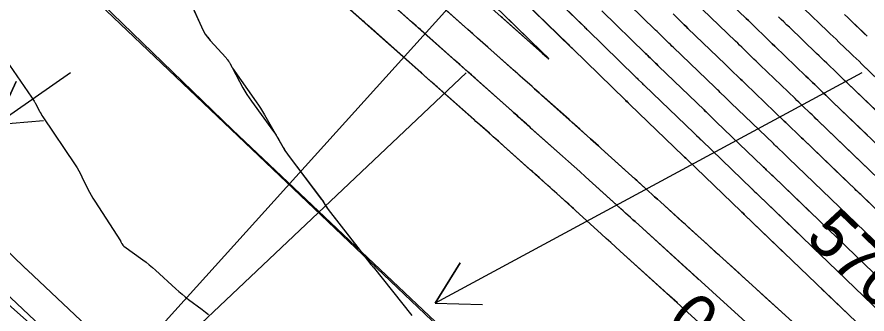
# Model space of a CAD drawing. Extents: x 954385 to 988206, y 1868364 to 1924553.
# Drawn here: x 955700.4 to 955807.8, y 1923038.5 to 1923076 of the extents above; entities that cross this region are included whole.
import ezdxf

# ---------------------------------------------------------------- set-up
doc = ezdxf.new("R2010")
doc.units = 0
for name, color, linetype in [('1', 7, 'Continuous'), ('Default', 7, 'Continuous'), ('Ex_Contour Labels', 7, 'Continuous'), ('Ex_Major Contours', 7, 'Continuous'), ('Ex_Minor Contours', 7, 'Continuous'), ('Perimeter', 7, 'Continuous'), ('Slopes', 7, 'Continuous')]:
    doc.layers.add(name, color=color, linetype=linetype)

msp = doc.modelspace()

# ---------------------------------------------------------------- linework, layer by layer
for points in [[(955697.05, 1923073.28), (955702.22, 1923065.84), (955702.23, 1923065.83), (955702.24, 1923065.82), (955702.24, 1923065.81), (955702.25, 1923065.8), (955702.27, 1923065.76), (955702.27, 1923065.75), (955702.28, 1923065.74), (955702.28, 1923065.73), (955702.29, 1923065.73), (955702.55, 1923065.34), (955702.6, 1923065.28), (955702.64, 1923065.21), (955702.68, 1923065.14), (955702.72, 1923065.07), (955703.21, 1923064.1), (955703.31, 1923063.91), (955703.41, 1923063.73), (955703.52, 1923063.55), (955703.63, 1923063.38), (955707.72, 1923057.3), (955707.96, 1923056.93), (955708.18, 1923056.56), (955708.39, 1923056.18), (955708.58, 1923055.79), (955709.34, 1923054.23), (955709.54, 1923053.84), (955709.74, 1923053.46), (955709.96, 1923053.08), (955710.19, 1923052.71), (955713.43, 1923047.71), (955713.45, 1923047.67), (955713.47, 1923047.64), (955713.49, 1923047.6), (955713.51, 1923047.56), (955713.59, 1923047.42), (955713.61, 1923047.38), (955713.63, 1923047.35), (955713.65, 1923047.32), (955713.67, 1923047.28), (955713.75, 1923047.15), (955713.78, 1923047.12), (955713.8, 1923047.09), (955713.83, 1923047.07), (955713.86, 1923047.04), (955716.28, 1923045.29), (955716.69, 1923044.99), (955717.09, 1923044.67), (955717.48, 1923044.34), (955717.86, 1923044), (955720.43, 1923041.63), (955720.83, 1923041.28), (955721.23, 1923040.94), (955721.64, 1923040.61), (955722.06, 1923040.28), (955723.76, 1923039.02), (955724.18, 1923038.7), (955724.59, 1923038.37)], [(955695.79, 1923042.73), (955702.7, 1923036.62)]]:
    msp.add_lwpolyline(points)
at = {"layer": '1'}
for points in [[(955745.51, 1923090.29), (955766.73, 1923071.41), (955767.37, 1923070.85), (955767.59, 1923070.67), (955767.4, 1923070.89), (955766.8, 1923071.48), (955754.43, 1923083.55)], [(955757.62, 1923088.82), (955772.03, 1923074.76), (955772.14, 1923074.66), (955772.24, 1923074.56), (955772.34, 1923074.46), (955772.45, 1923074.36), (955778.55, 1923068.41), (955778.64, 1923068.32), (955778.74, 1923068.23), (955778.83, 1923068.14), (955778.92, 1923068.05), (955779.29, 1923067.69), (955779.38, 1923067.6), (955779.48, 1923067.51), (955779.57, 1923067.42), (955779.66, 1923067.33), (955785.9, 1923061.33), (955785.99, 1923061.25), (955786.07, 1923061.17), (955786.15, 1923061.09), (955786.24, 1923061.01), (955786.57, 1923060.68), (955786.65, 1923060.6), (955786.73, 1923060.52), (955786.82, 1923060.44), (955786.9, 1923060.36), (955793.23, 1923054.28), (955793.31, 1923054.21), (955793.38, 1923054.14), (955793.46, 1923054.06), (955793.54, 1923053.99), (955793.84, 1923053.7), (955793.91, 1923053.63), (955793.99, 1923053.55), (955794.07, 1923053.48), (955794.14, 1923053.41), (955815.08, 1923033.29)], [(955742.91, 1923087.25), (955765.47, 1923067.18), (955765.77, 1923066.91), (955766.07, 1923066.65), (955766.37, 1923066.38), (955766.67, 1923066.11), (955772.86, 1923060.59), (955773.2, 1923060.29), (955773.54, 1923059.99), (955773.88, 1923059.69), (955774.21, 1923059.38), (955780.22, 1923053.94), (955780.59, 1923053.6), (955780.95, 1923053.27), (955781.32, 1923052.94), (955781.68, 1923052.61), (955810.48, 1923026.47)], [(955813.53, 1923030.63), (955792.28, 1923051.03), (955792.18, 1923051.13), (955791.97, 1923051.33), (955791.87, 1923051.43), (955785.05, 1923057.98), (955785.01, 1923058.02), (955784.98, 1923058.05), (955784.94, 1923058.09), (955784.9, 1923058.13), (955784.74, 1923058.28), (955784.7, 1923058.32), (955784.66, 1923058.36), (955784.62, 1923058.4), (955784.58, 1923058.43), (955777.83, 1923064.93), (955777.78, 1923064.97), (955777.74, 1923065.02), (955777.69, 1923065.06), (955777.65, 1923065.1), (955777.42, 1923065.32), (955777.33, 1923065.41), (955777.29, 1923065.45), (955770.63, 1923071.94), (955770.53, 1923072.04), (955770.42, 1923072.14), (955756.02, 1923086.18)], [(955743.65, 1923081.24), (955762.9, 1923064.11), (955763.11, 1923063.93), (955763.31, 1923063.75), (955763.52, 1923063.56), (955763.72, 1923063.38), (955769.33, 1923058.39), (955770.05, 1923057.74), (955770.78, 1923057.09), (955771.5, 1923056.44), (955772.23, 1923055.78), (955777.91, 1923050.63), (955778.05, 1923050.5), (955778.19, 1923050.37), (955778.34, 1923050.25), (955778.48, 1923050.12), (955807.81, 1923023.49)], [(955818.19, 1923038.63), (955797.86, 1923058.16), (955797.7, 1923058.31), (955797.54, 1923058.46), (955797.39, 1923058.61), (955797.23, 1923058.76), (955796.6, 1923059.37), (955796.44, 1923059.52), (955796.28, 1923059.67), (955796.12, 1923059.82), (955795.97, 1923059.98), (955790.6, 1923065.13), (955790.42, 1923065.3), (955790.25, 1923065.46), (955790.08, 1923065.63), (955789.91, 1923065.8), (955789.23, 1923066.46), (955789.06, 1923066.63), (955788.89, 1923066.79), (955788.72, 1923066.96), (955788.55, 1923067.12), (955783.34, 1923072.13), (955783.15, 1923072.31), (955782.96, 1923072.5), (955782.77, 1923072.68), (955782.58, 1923072.86), (955781.83, 1923073.6), (955781.64, 1923073.78), (955781.45, 1923073.96), (955781.26, 1923074.15), (955781.07, 1923074.33), (955776.08, 1923079.19)], [(955822.85, 1923046.63), (955803.44, 1923065.28), (955803.15, 1923065.55), (955802.87, 1923065.82), (955802.59, 1923066.09), (955802.31, 1923066.36), (955801.19, 1923067.44), (955800.91, 1923067.71), (955800.63, 1923067.98), (955800.35, 1923068.25), (955800.07, 1923068.52), (955796.14, 1923072.29), (955795.83, 1923072.58), (955795.53, 1923072.88), (955795.23, 1923073.17), (955794.93, 1923073.46), (955793.72, 1923074.64), (955793.42, 1923074.93), (955793.11, 1923075.23), (955792.81, 1923075.52), (955792.51, 1923075.81), (955788.84, 1923079.33)], [(955834.01, 1922994.42), (955805.17, 1923020.49), (955805.12, 1923020.54), (955805.07, 1923020.59), (955805.01, 1923020.64), (955804.96, 1923020.69), (955776.62, 1923046.4), (955776.03, 1923046.94), (955775.44, 1923047.48), (955774.84, 1923048.01), (955774.25, 1923048.55), (955768.58, 1923053.69), (955768.3, 1923053.94), (955768.02, 1923054.19), (955767.75, 1923054.44), (955767.47, 1923054.69), (955761.86, 1923059.68), (955761.21, 1923060.27), (955760.55, 1923060.85), (955759.9, 1923061.43), (955759.24, 1923062.02), (955741.01, 1923078.24)], [(955722.56, 1923077.25), (955723.68, 1923074.72), (955723.91, 1923074.27), (955724.17, 1923073.83), (955724.46, 1923073.42), (955724.79, 1923073.03), (955726.75, 1923070.86), (955726.8, 1923070.8), (955726.85, 1923070.74), (955726.9, 1923070.68), (955726.95, 1923070.62), (955727.13, 1923070.36), (955727.17, 1923070.29), (955727.21, 1923070.23), (955727.25, 1923070.16), (955727.29, 1923070.09), (955727.45, 1923069.8), (955727.48, 1923069.73), (955727.53, 1923069.66), (955727.57, 1923069.59), (955727.61, 1923069.53), (955730.61, 1923065.26), (955730.89, 1923064.85), (955731.16, 1923064.44), (955731.41, 1923064.02), (955731.66, 1923063.6), (955734.01, 1923059.51), (955734.16, 1923059.25), (955734.32, 1923059), (955734.49, 1923058.76), (955734.66, 1923058.52), (955738.87, 1923052.94), (955738.95, 1923052.84), (955739.02, 1923052.73), (955739.09, 1923052.63), (955739.16, 1923052.52), (955739.42, 1923052.08), (955739.49, 1923051.98), (955739.56, 1923051.87), (955739.63, 1923051.77), (955739.71, 1923051.67), (955744.17, 1923045.91), (955744.25, 1923045.8), (955744.33, 1923045.69), (955744.42, 1923045.58), (955744.5, 1923045.47), (955744.96, 1923044.87), (955744.97, 1923044.84), (955744.99, 1923044.82), (955745.01, 1923044.8), (955745.03, 1923044.78), (955745.1, 1923044.7), (955745.12, 1923044.68), (955745.14, 1923044.65), (955745.16, 1923044.63), (955745.18, 1923044.61), (955745.28, 1923044.5), (955745.3, 1923044.47), (955745.32, 1923044.45), (955745.34, 1923044.42), (955745.37, 1923044.39), (955750.28, 1923038.25)], [(955825.96, 1923051.97), (955807.15, 1923070.03), (955806.79, 1923070.38), (955806.43, 1923070.73), (955806.06, 1923071.07), (955805.7, 1923071.42), (955804.25, 1923072.82), (955803.89, 1923073.17), (955803.53, 1923073.51), (955803.16, 1923073.86), (955802.8, 1923074.21), (955799.83, 1923077.06)], [(955816.63, 1923035.96), (955796, 1923055.78), (955795.88, 1923055.89), (955795.77, 1923056.01), (955795.65, 1923056.12), (955795.53, 1923056.23), (955795.07, 1923056.68), (955794.95, 1923056.79), (955794.83, 1923056.9), (955794.72, 1923057.02), (955794.6, 1923057.13), (955788.75, 1923062.75), (955788.62, 1923062.87), (955788.49, 1923062.99), (955788.37, 1923063.12), (955788.24, 1923063.24), (955787.73, 1923063.73), (955787.61, 1923063.86), (955787.48, 1923063.98), (955787.35, 1923064.1), (955787.22, 1923064.23), (955781.5, 1923069.73), (955781.36, 1923069.87), (955781.22, 1923070), (955781.08, 1923070.14), (955780.94, 1923070.28), (955780.37, 1923070.82), (955780.23, 1923070.96), (955780.09, 1923071.1), (955779.95, 1923071.24), (955779.81, 1923071.37), (955774.27, 1923076.77)], [(955783.28, 1923076.37), (955784.22, 1923075.45), (955784.46, 1923075.22), (955784.7, 1923074.99), (955784.93, 1923074.76), (955785.17, 1923074.53), (955789.87, 1923070.02), (955790.08, 1923069.81), (955790.3, 1923069.6), (955790.51, 1923069.4), (955790.73, 1923069.19), (955791.58, 1923068.35), (955791.8, 1923068.14), (955792.01, 1923067.94), (955792.23, 1923067.73), (955792.44, 1923067.52), (955797.33, 1923062.82), (955797.53, 1923062.63), (955797.73, 1923062.44), (955797.93, 1923062.25), (955798.13, 1923062.06), (955798.92, 1923061.29), (955799.12, 1923061.1), (955799.32, 1923060.91), (955799.52, 1923060.72), (955799.72, 1923060.53), (955819.74, 1923041.3)], [(955821.29, 1923043.96), (955801.58, 1923062.9), (955801.34, 1923063.14), (955801.1, 1923063.37), (955800.86, 1923063.6), (955800.62, 1923063.83), (955799.66, 1923064.75), (955799.42, 1923064.98), (955799.18, 1923065.21), (955798.94, 1923065.44), (955798.7, 1923065.67), (955794.29, 1923069.91), (955794.03, 1923070.16), (955793.77, 1923070.41), (955793.51, 1923070.66), (955793.25, 1923070.91), (955792.22, 1923071.91), (955791.96, 1923072.16), (955791.7, 1923072.41), (955791.45, 1923072.67), (955791.19, 1923072.92), (955787.01, 1923076.93)], [(955824.4, 1923049.3), (955805.29, 1923067.65), (955804.97, 1923067.96), (955804.65, 1923068.27), (955804.33, 1923068.58), (955804.01, 1923068.89), (955802.72, 1923070.13), (955802.4, 1923070.44), (955802.08, 1923070.75), (955801.76, 1923071.06), (955801.43, 1923071.36), (955797.99, 1923074.68), (955797.64, 1923075.01), (955797.29, 1923075.35), (955796.94, 1923075.68), (955796.6, 1923076.02)], [(955807.8, 1923073.57), (955807.4, 1923073.96), (955805.78, 1923075.51), (955805.38, 1923075.9), (955804.97, 1923076.28)], [(955695.39, 1923050.06), (955701.37, 1923044.3), (955701.45, 1923044.22), (955701.53, 1923044.14), (955701.62, 1923044.06), (955701.7, 1923043.98), (955724.11, 1923022.85)], [(955720.96, 1923020.32), (955698.83, 1923041.19)]]:
    msp.add_lwpolyline(points, dxfattribs=at)
at = {"layer": 'Default'}
msp.add_line((955858.37, 1922937.15), (955453.2, 1923322.8), dxfattribs=at)
at = {"layer": 'Ex_Major Contours'}
for points in [[(955783.84, 1923039.85), (955783.51, 1923040.15), (955783.18, 1923040.45), (955782.84, 1923040.75), (955782.51, 1923041.06), (955782.17, 1923041.36), (955776.62, 1923046.4), (955776.03, 1923046.94), (955775.44, 1923047.48), (955774.84, 1923048.01), (955774.25, 1923048.55), (955771, 1923051.5), (955770.7, 1923051.77), (955770.41, 1923052.04), (955770.11, 1923052.31), (955769.81, 1923052.58), (955768.58, 1923053.69), (955768.3, 1923053.94), (955768.02, 1923054.19), (955767.75, 1923054.44), (955767.47, 1923054.69), (955766.35, 1923055.69), (955766.07, 1923055.94), (955765.79, 1923056.19), (955765.51, 1923056.44), (955765.23, 1923056.68), (955761.04, 1923060.42), (955760.8, 1923060.64), (955760.55, 1923060.85), (955760.31, 1923061.07), (955760.07, 1923061.28), (955759.1, 1923062.15), (955758.86, 1923062.36), (955758.61, 1923062.58), (955758.37, 1923062.79), (955758.13, 1923063.01), (955753.48, 1923067.15), (955753.28, 1923067.33), (955753.08, 1923067.5), (955752.88, 1923067.68), (955752.69, 1923067.85), (955751.89, 1923068.56), (955751.7, 1923068.73), (955751.5, 1923068.91), (955751.3, 1923069.08), (955751.1, 1923069.26), (955745.67, 1923074.09), (955745.6, 1923074.15), (955744.59, 1923075.05), (955744.42, 1923075.2), (955744.25, 1923075.35), (955744.09, 1923075.5), (955743.92, 1923075.65), (955738.16, 1923080.77)], [(955722.55, 1923077.24), (955723.68, 1923074.72), (955723.91, 1923074.27), (955724.17, 1923073.83), (955724.47, 1923073.42), (955724.79, 1923073.03), (955726.75, 1923070.86), (955726.8, 1923070.81), (955726.85, 1923070.74), (955726.9, 1923070.68), (955726.95, 1923070.62), (955727.13, 1923070.36), (955727.17, 1923070.29), (955727.22, 1923070.23), (955727.26, 1923070.16), (955727.29, 1923070.09), (955727.45, 1923069.81), (955727.49, 1923069.74), (955727.53, 1923069.67), (955727.57, 1923069.6), (955727.6, 1923069.52), (955728.93, 1923067.04), (955729.17, 1923066.6), (955729.43, 1923066.18), (955729.7, 1923065.76), (955729.99, 1923065.36), (955732.78, 1923061.52), (955732.95, 1923061.28), (955733.11, 1923061.03), (955733.27, 1923060.78), (955733.42, 1923060.53), (955734, 1923059.5), (955734.15, 1923059.25), (955734.31, 1923059), (955734.48, 1923058.76), (955734.65, 1923058.52), (955738.86, 1923052.92), (955738.94, 1923052.82), (955739.01, 1923052.72), (955739.08, 1923052.62), (955739.14, 1923052.51), (955739.4, 1923052.08), (955739.47, 1923051.97), (955739.54, 1923051.87), (955739.61, 1923051.77), (955739.69, 1923051.67), (955743.74, 1923046.46)], [(955774.27, 1923076.77), (955779.81, 1923071.37), (955779.95, 1923071.24), (955780.09, 1923071.1), (955780.23, 1923070.96), (955780.37, 1923070.83), (955780.94, 1923070.28), (955781.08, 1923070.14), (955781.22, 1923070), (955781.36, 1923069.87), (955781.5, 1923069.73), (955787.22, 1923064.23), (955787.35, 1923064.1), (955787.48, 1923063.98), (955787.61, 1923063.86), (955787.73, 1923063.73), (955788.24, 1923063.24), (955788.37, 1923063.12), (955788.49, 1923063), (955788.62, 1923062.87), (955788.75, 1923062.75), (955794.6, 1923057.13), (955794.72, 1923057.02), (955794.83, 1923056.9), (955794.95, 1923056.79), (955795.07, 1923056.68), (955795.53, 1923056.23), (955795.65, 1923056.12), (955795.77, 1923056.01), (955795.88, 1923055.89), (955796, 1923055.78), (955801.16, 1923050.83)], [(955808.98, 1923064.11), (955805.29, 1923067.65), (955804.97, 1923067.96), (955804.65, 1923068.27), (955804.33, 1923068.58), (955804.01, 1923068.89), (955802.72, 1923070.13), (955802.4, 1923070.44), (955802.08, 1923070.75), (955801.76, 1923071.06), (955801.43, 1923071.36), (955797.99, 1923074.68), (955797.64, 1923075.01), (955797.29, 1923075.35), (955796.94, 1923075.68), (955796.6, 1923076.02)]]:
    msp.add_lwpolyline(points, dxfattribs=at)
at = {"layer": 'Ex_Minor Contours'}
for points in [[(955765.24, 1923081.39), (955771.2, 1923075.58), (955771.51, 1923075.27), (955772.03, 1923074.76), (955772.13, 1923074.66), (955772.24, 1923074.56), (955772.34, 1923074.46), (955772.45, 1923074.36), (955778.55, 1923068.41), (955778.64, 1923068.32), (955778.74, 1923068.23), (955778.83, 1923068.14), (955778.92, 1923068.05), (955779.29, 1923067.69), (955779.38, 1923067.6), (955779.48, 1923067.51), (955779.57, 1923067.42), (955779.66, 1923067.33), (955785.9, 1923061.33), (955785.99, 1923061.25), (955786.07, 1923061.17), (955786.15, 1923061.09), (955786.24, 1923061.01), (955786.57, 1923060.69), (955786.65, 1923060.61), (955786.73, 1923060.52), (955786.82, 1923060.44), (955786.9, 1923060.36), (955793.23, 1923054.28), (955793.38, 1923054.13), (955793.54, 1923053.99), (955793.84, 1923053.7), (955793.91, 1923053.62), (955793.99, 1923053.55), (955794.07, 1923053.48), (955794.14, 1923053.41), (955799.08, 1923048.67)], [(955803.24, 1923052.99), (955797.86, 1923058.16), (955797.7, 1923058.31), (955797.54, 1923058.46), (955797.39, 1923058.61), (955797.23, 1923058.76), (955796.6, 1923059.37), (955796.44, 1923059.52), (955796.28, 1923059.67), (955796.12, 1923059.82), (955795.97, 1923059.98), (955790.6, 1923065.14), (955790.42, 1923065.3), (955790.25, 1923065.47), (955790.08, 1923065.63), (955789.91, 1923065.8), (955789.23, 1923066.46), (955789.06, 1923066.63), (955788.89, 1923066.79), (955788.72, 1923066.96), (955788.55, 1923067.12), (955783.34, 1923072.13), (955783.15, 1923072.32), (955782.96, 1923072.5), (955782.77, 1923072.68), (955782.58, 1923072.86), (955781.83, 1923073.6), (955781.64, 1923073.78), (955781.45, 1923073.97), (955781.26, 1923074.15), (955781.07, 1923074.33), (955776.08, 1923079.19)], [(955788.84, 1923079.33), (955792.51, 1923075.81), (955792.81, 1923075.52), (955793.11, 1923075.23), (955793.42, 1923074.93), (955793.72, 1923074.64), (955794.93, 1923073.46), (955795.23, 1923073.17), (955795.53, 1923072.88), (955795.83, 1923072.58), (955796.14, 1923072.29), (955800.07, 1923068.52), (955800.35, 1923068.25), (955800.63, 1923067.98), (955800.91, 1923067.71), (955801.19, 1923067.44), (955802.31, 1923066.36), (955802.59, 1923066.09), (955802.87, 1923065.82), (955803.15, 1923065.55), (955803.44, 1923065.28), (955807.84, 1923061.05)], [(955763.44, 1923078.95), (955770.01, 1923072.55), (955770.21, 1923072.35), (955770.42, 1923072.14), (955770.47, 1923072.09), (955770.53, 1923072.04), (955770.58, 1923071.99), (955770.63, 1923071.94), (955777.29, 1923065.45), (955777.38, 1923065.37), (955777.47, 1923065.28), (955777.65, 1923065.11), (955777.69, 1923065.06), (955777.74, 1923065.02), (955777.78, 1923064.98), (955777.83, 1923064.93), (955784.58, 1923058.43), (955784.62, 1923058.4), (955784.66, 1923058.36), (955784.7, 1923058.32), (955784.74, 1923058.28), (955784.9, 1923058.13), (955784.94, 1923058.09), (955784.98, 1923058.05), (955785.01, 1923058.02), (955785.05, 1923057.98), (955791.87, 1923051.43), (955791.97, 1923051.33), (955792.18, 1923051.13), (955792.28, 1923051.03), (955797.71, 1923045.82)], [(955798.78, 1923037.09), (955796.6, 1923039.07), (955796.18, 1923039.45), (955795.77, 1923039.83), (955795.35, 1923040.2), (955794.94, 1923040.58), (955793.28, 1923042.09), (955792.86, 1923042.46), (955792.45, 1923042.84), (955792.03, 1923043.22), (955791.62, 1923043.59), (955789.14, 1923045.84), (955788.75, 1923046.2), (955788.36, 1923046.55), (955787.97, 1923046.9), (955787.58, 1923047.26), (955786.02, 1923048.68), (955785.63, 1923049.03), (955785.23, 1923049.39), (955784.84, 1923049.74), (955784.45, 1923050.09), (955781.68, 1923052.61), (955781.32, 1923052.94), (955780.95, 1923053.27), (955780.59, 1923053.6), (955780.22, 1923053.93), (955778.76, 1923055.26), (955778.39, 1923055.59), (955778.02, 1923055.92), (955777.66, 1923056.26), (955777.29, 1923056.59), (955774.21, 1923059.38), (955773.88, 1923059.68), (955773.54, 1923059.99), (955773.2, 1923060.29), (955772.86, 1923060.59), (955771.51, 1923061.8), (955771.17, 1923062.1), (955770.83, 1923062.4), (955770.49, 1923062.71), (955770.15, 1923063.01), (955766.67, 1923066.11), (955766.37, 1923066.38), (955766.07, 1923066.65), (955765.77, 1923066.91), (955765.47, 1923067.18), (955764.27, 1923068.25), (955763.97, 1923068.52), (955763.66, 1923068.79), (955763.36, 1923069.05), (955763.06, 1923069.32), (955759.86, 1923072.17), (955759.23, 1923072.73), (955758.59, 1923073.3), (955757.96, 1923073.86), (955757.33, 1923074.42), (955753.76, 1923077.59)], [(955810.39, 1923066.92), (955807.15, 1923070.03), (955806.79, 1923070.38), (955806.43, 1923070.73), (955806.06, 1923071.07), (955805.7, 1923071.42), (955804.25, 1923072.82), (955803.89, 1923073.17), (955803.53, 1923073.51), (955803.16, 1923073.86), (955802.8, 1923074.21), (955799.83, 1923077.06)], [(955786.52, 1923042.81), (955786.29, 1923043.02), (955785.83, 1923043.44), (955785.72, 1923043.55), (955785.6, 1923043.65), (955785.48, 1923043.76), (955785.37, 1923043.86), (955778.48, 1923050.12), (955778.34, 1923050.25), (955778.19, 1923050.37), (955778.05, 1923050.5), (955777.91, 1923050.63), (955777.29, 1923051.2), (955776.99, 1923051.47), (955776.68, 1923051.74), (955772.23, 1923055.78), (955771.5, 1923056.44), (955770.78, 1923057.09), (955770.05, 1923057.74), (955769.33, 1923058.39), (955765.37, 1923061.91), (955765.17, 1923062.1), (955764.96, 1923062.28), (955764.75, 1923062.47), (955764.55, 1923062.65), (955763.72, 1923063.38), (955763.52, 1923063.57), (955763.31, 1923063.75), (955763.11, 1923063.93), (955762.9, 1923064.12), (955758.27, 1923068.23), (955758.03, 1923068.45), (955757.79, 1923068.67), (955757.54, 1923068.88), (955757.3, 1923069.1), (955756.32, 1923069.97), (955756.08, 1923070.18), (955755.84, 1923070.4), (955755.59, 1923070.62), (955755.35, 1923070.83), (955751.36, 1923074.38), (955751.08, 1923074.63), (955750.8, 1923074.88), (955750.52, 1923075.13), (955750.24, 1923075.38), (955748.6, 1923076.84)], [(955761.63, 1923076.52), (955766.76, 1923071.52), (955767.36, 1923070.92), (955767.55, 1923070.71), (955767.33, 1923070.89), (955766.69, 1923071.44), (955761.72, 1923075.86), (955761.57, 1923075.99)], [(955809.61, 1923051.03), (955807, 1923053.54), (955806.81, 1923053.72), (955806.63, 1923053.9), (955806.44, 1923054.07), (955806.25, 1923054.25), (955804.76, 1923055.68), (955799.72, 1923060.53), (955799.52, 1923060.72), (955799.32, 1923060.91), (955799.12, 1923061.1), (955798.92, 1923061.29), (955798.13, 1923062.06), (955797.93, 1923062.25), (955797.73, 1923062.44), (955797.53, 1923062.63), (955797.33, 1923062.82), (955792.44, 1923067.52), (955792.23, 1923067.73), (955792.01, 1923067.94), (955791.8, 1923068.14), (955791.58, 1923068.35), (955790.73, 1923069.19), (955790.51, 1923069.4), (955790.3, 1923069.6), (955790.08, 1923069.81), (955789.87, 1923070.02), (955785.17, 1923074.53), (955784.93, 1923074.76), (955784.7, 1923074.99), (955784.46, 1923075.22), (955784.22, 1923075.45), (955783.28, 1923076.37)], [(955807.97, 1923056.76), (955806.17, 1923058.49), (955801.58, 1923062.9), (955801.34, 1923063.13), (955801.1, 1923063.37), (955800.86, 1923063.6), (955800.62, 1923063.83), (955799.66, 1923064.75), (955799.42, 1923064.98), (955799.18, 1923065.21), (955798.94, 1923065.44), (955798.7, 1923065.67), (955794.29, 1923069.91), (955794.03, 1923070.16), (955793.77, 1923070.41), (955793.51, 1923070.66), (955793.25, 1923070.91), (955792.22, 1923071.91), (955791.96, 1923072.16), (955791.7, 1923072.42), (955791.45, 1923072.67), (955791.19, 1923072.92), (955787.01, 1923076.93)], [(955804.97, 1923076.28), (955805.38, 1923075.9), (955805.78, 1923075.51), (955807.4, 1923073.95), (955807.8, 1923073.57)], [(955802, 1923041.69), (955806.41, 1923037.46), (955806.52, 1923037.36), (955806.69, 1923037.2), (955806.74, 1923037.14), (955813.53, 1923030.63)]]:
    msp.add_lwpolyline(points, dxfattribs=at)
at = {"layer": 'Perimeter'}
msp.add_lwpolyline([(955697.28, 1923091.04), (955727.6, 1923061.71), (955759.46, 1923031.62), (955791.18, 1923001.07), (955820.68, 1922972.26), (955842.26, 1922950.95), (955802.77, 1922910.95)], dxfattribs=at)
at = {"layer": 'Slopes'}
for points in [[(955657.13, 1922968.93), (955793.64, 1923120.1), (955792.39, 1923114.23), (955793.64, 1923120.1), (955787.94, 1923118.25)], [(955757.13, 1923068.93), (955634.79, 1922953.25), (955636.5, 1922959), (955634.79, 1922953.25), (955640.63, 1922954.64)], [(955707.13, 1923068.93), (955697.72, 1923062.38), (955700.27, 1923067.81), (955697.72, 1923062.38), (955703.7, 1923062.89)], [(955807.13, 1923068.93), (955753.22, 1923039.82), (955756.37, 1923044.93), (955753.22, 1923039.82), (955759.22, 1923039.65)]]:
    msp.add_lwpolyline(points, dxfattribs=at)

# ---------------------------------------------------------------- texts
at = {"layer": 'Ex_Contour Labels'}
for rotation, p in [(316.1483, (955799.85, 1923047.92)), (137.778, (955796.17, 1923032.71))]:
    msp.add_text('570', height=6, rotation=rotation, dxfattribs=at).set_placement(p)

doc.saveas('drawing.dxf')
